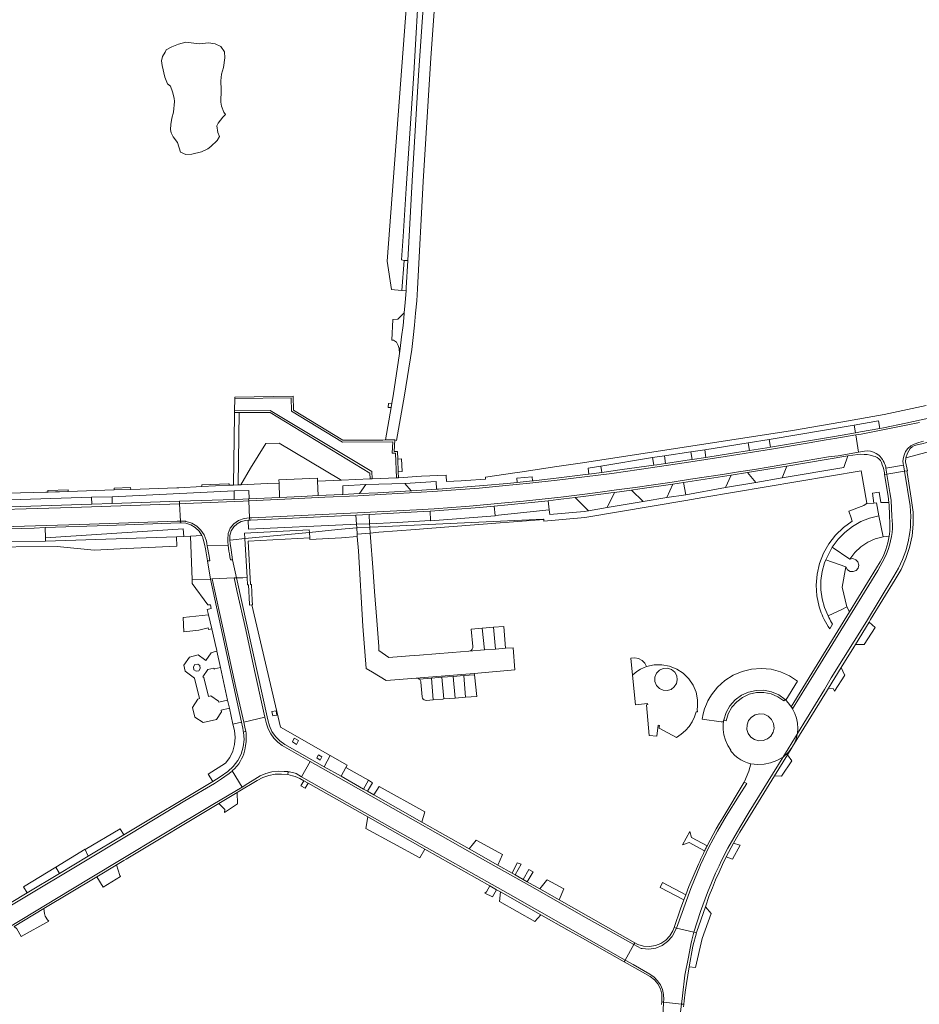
# Model space of a CAD drawing. Header units: metres. Extents: x 166325 to 190320, y 381923 to 404576.
# Tile 607 of 656: x 168705 to 168913, y 399792 to 400020. Entities that reach past the tile are written whole.
import ezdxf

# ---------------------------------------------------------------- set-up
doc = ezdxf.new("R2010")
doc.units = ezdxf.units.M
for name, color, linetype, lineweight in [('B-WE-OG-WATER_MEER-GV', 8, 'Continuous', 18), ('B-WE-VH-VERHARDING_ASFALT-GV', 8, 'Continuous', 18), ('B-WE-VH-VERHARDING_BETONSTRAATSTEEN-GV', 8, 'Continuous', 18), ('B-WE-VH-VERHARDING_FUNDERING_ZAND-GV', 8, 'Continuous', 18), ('B-WE-VH-VERHARDING_HALFVERHARDING-GV', 8, 'Continuous', 18), ('B-WE-VH-VERHARDING_STRAATBAKSTEEN-GV', 8, 'Continuous', 18)]:
    doc.layers.add(name, color=color, linetype=linetype, lineweight=lineweight)

msp = doc.modelspace()

# ---------------------------------------------------------------- linework, layer by layer
at = {"layer": 'B-WE-OG-WATER_MEER-GV', "flags": 128}
msp.add_lwpolyline([(168741.841, 399989.004), (168743.08, 399988.458), (168744.443, 399988.526), (168746.704, 399989.074), (168748.136, 399989.778), (168748.895, 399990.321), (168750.298, 399991.689), (168750.866, 399992.597), (168750.496, 399993.553), (168750.27, 399995.061), (168750.578, 399995.698), (168751.662, 399997.053), (168752.271, 399997.739), (168751.9, 399998.268), (168751.308, 399999.612), (168751.176, 400000.57), (168751.278, 400003.437), (168751.194, 400005.522), (168751.362, 400007.076), (168751.827, 400008.611), (168752.095, 400010.872), (168752.044, 400012.267), (168751.195, 400013.435), (168749.85, 400014.089), (168748.354, 400014.34), (168746.179, 400014.055), (168743.102, 400014.506), (168741.396, 400013.971), (168739.819, 400013.358), (168738.538, 400012.726), (168738.28, 400012.121), (168737.652, 400011.166), (168737.459, 400010.129), (168737.629, 400009.069), (168738.199, 400006.387), (168738.855, 400004.85), (168739.501, 400004.246), (168739.992, 400002.955), (168740.372, 400001.492), (168740.457, 400000.688), (168740.197, 399998.255), (168739.862, 399996.881), (168739.607, 399995.37), (168739.55, 399994.203), (168739.641, 399993.466), (168740.169, 399992.528), (168741.166, 399991.245)], close=True, dxfattribs=at)
at = {"layer": 'B-WE-VH-VERHARDING_ASFALT-GV', "flags": 128}
msp.add_lwpolyline([(168798.72, 400032.594), (168796.925, 400006.82), (168795.46, 399982.33), (168794.464, 399963.866), (168794.125, 399957.571), (168794.102, 399957.201), (168794.078, 399956.83), (168793.885, 399954.156), (168793.674, 399951.754), (168793.651, 399951.486), (168793.377, 399948.819), (168793.062, 399946.156), (168792.708, 399943.499), (168792.529, 399942.299), (168791.073, 399932.535), (168790.769, 399930.794), (168790.6, 399929.826), (168789.283, 399922.277), (168791.473, 399922.289), (168791.902, 399922.192), (168793.725, 399932.696), (168795.394, 399943.231), (168795.729, 399946.041), (168796.031, 399948.854), (168796.301, 399951.67), (168796.539, 399954.49), (168796.744, 399957.312), (168798.073, 399982.195), (168799.825, 400010.834), (168801.341, 400032.403)], dxfattribs=at)
at = {"layer": 'B-WE-VH-VERHARDING_BETONSTRAATSTEEN-GV', "flags": 128}
for points in [[(168793.377, 399948.819), (168793.651, 399951.486), (168793.674, 399951.754), (168792.166, 399950.296), (168791.025, 399950.228), (168790.771, 399945.436), (168791.2, 399945.431), (168791.849, 399944.97), (168792.289, 399944.157), (168792.465, 399943.475), (168792.529, 399942.299), (168792.708, 399943.499), (168793.062, 399946.156)], [(168755.445, 399928.629), (168754.345, 399928.622), (168754.378, 399928.109), (168754.097, 399911.834), (168754.097, 399911.819), (168755.207, 399911.854)], [(168793.038, 399917.873), (168792.166, 399917.81), (168792.26, 399914.91), (168793.144, 399914.961)], [(168851.461, 399916.435), (168851.195, 399918.243), (168839.195, 399916.181), (168839.39, 399914.763), (168844.155, 399915.414)], [(168860.048, 399919.539), (168853.933, 399918.64), (168854.183, 399916.832), (168859.752, 399917.657), (168860.311, 399917.743)], [(168906.398, 399908.351), (168906.092, 399910.133), (168905.442, 399914.259), (168905.428, 399914.362), (168904.921, 399914.278), (168905.731, 399909.279), (168905.885, 399907.827), (168905.952, 399907.191), (168906.08, 399904.897), (168906.151, 399902.799), (168906.153, 399902.237), (168906.136, 399901.675), (168906.101, 399901.115), (168906.048, 399900.555), (168905.976, 399899.998), (168905.674, 399898.435), (168905.227, 399896.906), (168904.64, 399895.426), (168903.917, 399894.008), (168903.066, 399892.662), (168896.786, 399882.436), (168883.295, 399860.469), (168883.358, 399860.373), (168883.421, 399860.276), (168883.481, 399860.178), (168883.541, 399860.079), (168883.599, 399859.979), (168890.044, 399870.464), (168897.003, 399881.756), (168901.284, 399888.651), (168903.368, 399892.067), (168904.925, 399894.896), (168905.343, 399895.871), (168905.716, 399896.865), (168906.041, 399897.875), (168906.319, 399898.9), (168906.548, 399899.936), (168906.658, 399900.858), (168906.72, 399901.784), (168906.736, 399902.712), (168906.704, 399903.64), (168906.624, 399904.565)], [(168907.061, 399890.681), (168908.161, 399892.568), (168909.086, 399894.547), (168909.83, 399896.601), (168910.386, 399898.713), (168910.749, 399900.867), (168910.875, 399902.092), (168910.947, 399903.322), (168910.965, 399904.554), (168910.928, 399905.785), (168910.837, 399907.014), (168909.506, 399915.036), (168905.428, 399914.362), (168905.442, 399914.259), (168906.092, 399910.133), (168906.398, 399908.351), (168906.624, 399904.565), (168906.704, 399903.64), (168906.736, 399902.712), (168906.72, 399901.784), (168906.658, 399900.858), (168906.548, 399899.936), (168906.319, 399898.9), (168906.041, 399897.875), (168905.716, 399896.865), (168905.343, 399895.871), (168904.925, 399894.896), (168903.368, 399892.067), (168901.284, 399888.651), (168897.003, 399881.756), (168890.044, 399870.464), (168883.599, 399859.979), (168884.122, 399858.914), (168884.5, 399857.789), (168884.725, 399856.625), (168884.795, 399855.44), (168884.707, 399854.257), (168884.705, 399854.244), (168884.703, 399854.231), (168890.977, 399864.448), (168892.576, 399867.148), (168900.688, 399880.224)], [(168897.751, 399874.263), (168898.141, 399874.898), (168901.327, 399880.081), (168901.676, 399880.649), (168907.372, 399889.917), (168908.75, 399892.283), (168909.869, 399894.782), (168910.717, 399897.386), (168911.283, 399900.065), (168911.562, 399902.789), (168911.55, 399905.527), (168911.044, 399908.792), (168910.117, 399914.722), (168910.037, 399915.123), (168909.506, 399915.036), (168910.837, 399907.014), (168910.928, 399905.785), (168910.965, 399904.554), (168910.947, 399903.322), (168910.875, 399902.092), (168910.749, 399900.867), (168910.386, 399898.713), (168909.83, 399896.601), (168909.086, 399894.547), (168908.161, 399892.568), (168907.061, 399890.681), (168900.688, 399880.224), (168892.576, 399867.148), (168890.977, 399864.448), (168884.703, 399854.231), (168884.574, 399853.605), (168884.398, 399852.99), (168884.178, 399852.391), (168883.914, 399851.809), (168883.607, 399851.248), (168891.445, 399864.002), (168891.913, 399864.764), (168891.921, 399864.777), (168894.877, 399869.586)], [(168721.261, 399909.012), (168695.311, 399908.205), (168695.33, 399906.525), (168721.285, 399907.404)], [(168754.236, 399910.471), (168725.996, 399909.104), (168726, 399907.564), (168741.594, 399908.093), (168754.273, 399908.523)], [(168903.023, 399907.692), (168902.434, 399907.654), (168900.661, 399907.492), (168900.084, 399907.084), (168896.647, 399905.748), (168897.167, 399904.235), (168897.352, 399903.698), (168897.424, 399903.488), (168895.364, 399902.007), (168893.539, 399900.245), (168891.988, 399898.238), (168890.742, 399896.029), (168889.827, 399893.662), (168889.263, 399891.189), (168889.062, 399888.66), (168889.227, 399886.129), (168889.756, 399883.648), (168889.905, 399883.164), (168890.067, 399882.684), (168890.243, 399882.209), (168890.432, 399881.739), (168890.634, 399881.275), (168890.907, 399880.703), (168891.201, 399880.141), (168891.514, 399879.59), (168891.847, 399879.05), (168892.199, 399878.523), (168892.853, 399879.617), (168892.612, 399879.97), (168892.392, 399880.338), (168892.195, 399880.717), (168892.02, 399881.108), (168891.869, 399881.508), (168891.025, 399883.446), (168890.452, 399885.482), (168890.162, 399887.576), (168890.16, 399889.691), (168890.446, 399891.785), (168891.014, 399893.822), (168891.331, 399894.526), (168891.536, 399894.999), (168891.752, 399895.467), (168891.979, 399895.93), (168892.217, 399896.387), (168892.467, 399896.838), (168892.804, 399897.474), (168894.126, 399899.273), (168895.683, 399900.872), (168897.446, 399902.242), (168899.38, 399903.355), (168901.45, 399904.192), (168903.615, 399904.735)], [(168782.444, 399904.876), (168779.135, 399904.713), (168758.089, 399903.721), (168757.885, 399903.702), (168757.494, 399903.666), (168757.573, 399901.623), (168781.155, 399902.665), (168782.592, 399902.732)], [(168799.647, 399905.791), (168798.015, 399905.679), (168791.157, 399905.307), (168785.503, 399905.028), (168785.626, 399902.875), (168792.007, 399903.174), (168799.764, 399903.611)], [(168904.604, 399899.845), (168903.615, 399904.735), (168901.45, 399904.192), (168899.38, 399903.355), (168897.446, 399902.242), (168895.683, 399900.872), (168894.126, 399899.273), (168892.804, 399897.474), (168896.847, 399894.684), (168898.011, 399896.205), (168899.409, 399897.514), (168901.004, 399898.575), (168902.751, 399899.359)], [(168818.861, 399874.086), (168817.14, 399873.999), (168814.808, 399873.815), (168812.248, 399873.613), (168808.643, 399873.328), (168808.63, 399873.327), (168804.781, 399873.025), (168797.219, 399872.432), (168794.9, 399872.25), (168790.07, 399871.85), (168787.805, 399873.499), (168787.736, 399874.413), (168787.283, 399880.411), (168786.775, 399887.13), (168786.428, 399891.732), (168785.752, 399900.678), (168782.75, 399900.451), (168782.791, 399899.894), (168783.032, 399896.608), (168784.054, 399879.161), (168784.869, 399869.309), (168786.313, 399868.438), (168789.461, 399866.538), (168796.397, 399867.116), (168809.868, 399868.164), (168819.306, 399869.003)], [(168903.066, 399892.662), (168903.917, 399894.008), (168904.64, 399895.426), (168905.227, 399896.906), (168905.674, 399898.435), (168905.976, 399899.998), (168904.604, 399899.845), (168902.751, 399899.359), (168901.004, 399898.575), (168899.409, 399897.514), (168898.011, 399896.205), (168896.847, 399894.684), (168897.565, 399894.781), (168898.246, 399894.536), (168898.737, 399894.003), (168898.926, 399893.304), (168898.77, 399892.597), (168898.305, 399892.042), (168897.636, 399891.765), (168896.914, 399891.828), (168896.304, 399892.218), (168895.943, 399892.846), (168895.083, 399888.2), (168896.203, 399883.578), (168896.786, 399882.436)], [(168895.943, 399892.846), (168891.331, 399894.526), (168891.014, 399893.822), (168890.446, 399891.785), (168890.16, 399889.691), (168890.162, 399887.576), (168890.452, 399885.482), (168891.025, 399883.446), (168891.869, 399881.508), (168894.983, 399883.032), (168896.203, 399883.578), (168895.083, 399888.2)], [(168756.936, 399878.251), (168754.87, 399887.416), (168754.253, 399890.297), (168749.18, 399890.069), (168749.662, 399887.922), (168751.544, 399879.094), (168752.761, 399873.776), (168754.645, 399864.91), (168756.486, 399856.871), (168761.394, 399858.072), (168760.94, 399860.128), (168759.008, 399868.825)], [(168808.695, 399827.539), (168797.766, 399833.732), (168786.631, 399840.042), (168785.16, 399840.875), (168784.253, 399841.389), (168779.034, 399844.346), (168775.118, 399846.566), (168766.035, 399851.713), (168764.858, 399852.54), (168763.844, 399853.56), (168763.024, 399854.742), (168762.422, 399856.049), (168762.059, 399857.441), (168754.823, 399890.323), (168754.253, 399890.297), (168754.87, 399887.416), (168756.936, 399878.251), (168759.008, 399868.825), (168760.94, 399860.128), (168761.394, 399858.072), (168761.742, 399856.491), (168762.164, 399855.302), (168762.75, 399854.184), (168763.489, 399853.161), (168764.366, 399852.254), (168765.363, 399851.48), (168770.267, 399848.695), (168771.845, 399847.801), (168776.141, 399845.358), (168785.96, 399839.82), (168811.813, 399825.15), (168822.705, 399819.036), (168835.773, 399811.567), (168846.848, 399805.323), (168847.102, 399805.775), (168829.574, 399815.707), (168825.095, 399818.245), (168822.153, 399819.912), (168821.22, 399820.441), (168819.377, 399821.485), (168818.631, 399821.908), (168815.339, 399823.774)], [(168757.582, 399888.728), (168757.332, 399888.712), (168757.242, 399890.396), (168756.256, 399890.367), (168754.823, 399890.323), (168762.059, 399857.441), (168762.422, 399856.049), (168763.024, 399854.742), (168763.844, 399853.56), (168764.858, 399852.54), (168766.035, 399851.713), (168775.118, 399846.566), (168776.506, 399849.176), (168764.969, 399855.71), (168758.382, 399884.044), (168757.811, 399884.036), (168757.801, 399884.248)], [(168752.761, 399873.776), (168751.544, 399879.094), (168749.662, 399887.922), (168749.18, 399890.069), (168748.782, 399890.051), (168755.955, 399856.907), (168756.199, 399855.781), (168756.253, 399855.542), (168756.302, 399855.302), (168756.345, 399855.06), (168756.382, 399854.818), (168756.414, 399854.575), (168756.945, 399854.77), (168756.844, 399855.31), (168756.486, 399856.871), (168754.645, 399864.91)], [(168814.319, 399878.867), (168812.665, 399878.728), (168811.743, 399878.651), (168812.248, 399873.613), (168814.808, 399873.815)], [(168816.72, 399879.068), (168814.319, 399878.867), (168814.808, 399873.815), (168817.14, 399873.999)], [(168902.699, 399878.817), (168901.327, 399880.081), (168898.141, 399874.898), (168900.187, 399874.855)], [(168811.743, 399878.651), (168809.136, 399878.432), (168809.571, 399874.405), (168809.542, 399874.093), (168809.419, 399873.804), (168809.215, 399873.567), (168808.947, 399873.403), (168808.643, 399873.328), (168812.248, 399873.613)], [(168849.38, 399870.556), (168848.744, 399871.2), (168847.945, 399871.627), (168847.057, 399871.798), (168846.157, 399871.698), (168846.538, 399867.814), (168847.12, 399868.308), (168847.742, 399868.752), (168848.398, 399869.142), (168849.085, 399869.477), (168849.797, 399869.753)], [(168861.573, 399862.051), (168861.233, 399863.812), (168860.549, 399865.47), (168859.549, 399866.96), (168858.273, 399868.221), (168856.772, 399869.203), (168855.106, 399869.866), (168853.34, 399870.185), (168851.547, 399870.147), (168849.797, 399869.753), (168849.085, 399869.477), (168848.398, 399869.142), (168847.742, 399868.752), (168847.12, 399868.308), (168846.538, 399867.814), (168847.212, 399860.937), (168850.01, 399861.231), (168850.059, 399860.959), (168849.784, 399860.924), (168850.381, 399853.812), (168852.13, 399853.61), (168852.445, 399856.19), (168852.754, 399856.15), (168852.737, 399855.699), (168852.73, 399855.506), (168856.696, 399853.318), (168857.813, 399854.108), (168858.775, 399854.936), (168859.613, 399855.89), (168860.31, 399856.95), (168860.854, 399858.097), (168861.234, 399859.308), (168861.606, 399859.275), (168861.551, 399859.467), (168861.518, 399859.663), (168861.508, 399859.862), (168861.521, 399860.061), (168861.556, 399860.257)], [(168805.006, 399867.494), (168807.499, 399867.695), (168809.901, 399867.887), (168809.868, 399868.164), (168796.397, 399867.116), (168796.557, 399867.113), (168796.714, 399867.086), (168796.865, 399867.034), (168797.007, 399866.958), (168797.134, 399866.862), (168799.94, 399867.088), (168802.386, 399867.284)], [(168805.006, 399867.494), (168802.386, 399867.284), (168802.802, 399862.257), (168805.423, 399862.464)], [(168807.499, 399867.695), (168805.006, 399867.494), (168805.423, 399862.464), (168807.81, 399862.652)], [(168809.901, 399867.887), (168807.499, 399867.695), (168807.81, 399862.652), (168810.486, 399862.863)], [(168856.324, 399868.45), (168856.763, 399867.639), (168856.893, 399866.726), (168856.696, 399865.824), (168856.198, 399865.048), (168855.461, 399864.493), (168854.577, 399864.23), (168853.657, 399864.291), (168852.764, 399864.704), (168852.088, 399865.419), (168851.724, 399866.333), (168851.725, 399867.317), (168852.091, 399868.23), (168852.768, 399868.943), (168853.662, 399869.354), (168854.645, 399869.406), (168855.576, 399869.089)], [(168881.873, 399862.136), (168881.946, 399862.07), (168882.019, 399862.003), (168882.062, 399861.956), (168884.753, 399866.379), (168882.868, 399867.635), (168880.802, 399868.564), (168878.612, 399869.14), (168876.356, 399869.348), (168874.097, 399869.182), (168871.897, 399868.646), (168869.814, 399867.755), (168867.906, 399866.534), (168866.226, 399865.015), (168864.818, 399863.241), (168864.816, 399863.239), (168864.814, 399863.236), (168864.184, 399862.19), (168863.997, 399861.808), (168863.648, 399861.093), (168863.213, 399859.952), (168862.88, 399858.778), (168862.653, 399857.578), (168867.069, 399856.983), (168867.315, 399856.955), (168867.583, 399856.924), (168867.597, 399857.018), (168867.613, 399857.112), (168867.629, 399857.205), (168867.647, 399857.299), (168867.665, 399857.392), (168868.21, 399859.116), (168869.101, 399860.689), (168870.3, 399862.042), (168871.754, 399863.117), (168873.399, 399863.866), (168875.165, 399864.256), (168876.973, 399864.27), (168878.744, 399863.909), (168880.402, 399863.187)], [(168799.94, 399867.088), (168797.134, 399866.862), (168797.247, 399866.75), (168797.342, 399866.622), (168797.417, 399866.482), (168797.469, 399866.331), (168797.499, 399866.175), (168797.788, 399862.748), (168797.869, 399862.478), (168798.024, 399862.243), (168798.24, 399862.061), (168798.499, 399861.95), (168798.779, 399861.917), (168800.362, 399862.051)], [(168802.386, 399867.284), (168799.94, 399867.088), (168800.362, 399862.051), (168802.625, 399862.243), (168802.802, 399862.257)], [(168883.599, 399859.979), (168883.541, 399860.079), (168883.481, 399860.178), (168883.421, 399860.276), (168883.358, 399860.373), (168883.295, 399860.469), (168882.668, 399861.302), (168882.062, 399861.956), (168882.019, 399862.003), (168881.946, 399862.07), (168881.873, 399862.136), (168881.588, 399861.824), (168880.185, 399862.792), (168878.613, 399863.45), (168876.939, 399863.77), (168875.235, 399863.737), (168873.574, 399863.354), (168872.028, 399862.637), (168870.663, 399861.617), (168869.537, 399860.337), (168868.7, 399858.852), (168868.187, 399857.227), (168867.665, 399857.392), (168867.647, 399857.299), (168867.629, 399857.205), (168867.613, 399857.112), (168867.597, 399857.018), (168867.583, 399856.924), (168867.546, 399856.506), (168867.529, 399855.211), (168867.703, 399853.928), (168868.062, 399852.684), (168868.601, 399851.506), (168869.306, 399850.42), (168869.201, 399850.333), (168869.513, 399849.968), (168870.244, 399849.17), (168870.903, 399848.639), (168871.611, 399848.175), (168872.36, 399847.782), (168873.145, 399847.464), (168873.956, 399847.223), (168875.48, 399847.074), (168877.009, 399847.152), (168878.509, 399847.456), (168879.948, 399847.98), (168881.293, 399848.711), (168881.303, 399848.718), (168881.312, 399848.726), (168884.628, 399854.109), (168884.703, 399854.231), (168884.705, 399854.244), (168884.707, 399854.257), (168884.795, 399855.44), (168884.725, 399856.625), (168884.5, 399857.789), (168884.122, 399858.914)], [(168867.665, 399857.392), (168868.187, 399857.227), (168868.7, 399858.852), (168869.537, 399860.337), (168870.663, 399861.617), (168872.028, 399862.637), (168873.574, 399863.354), (168875.235, 399863.737), (168876.939, 399863.77), (168878.613, 399863.45), (168880.185, 399862.792), (168881.588, 399861.824), (168881.873, 399862.136), (168880.402, 399863.187), (168878.744, 399863.909), (168876.973, 399864.27), (168875.165, 399864.256), (168873.399, 399863.866), (168871.754, 399863.117), (168870.3, 399862.042), (168869.101, 399860.689), (168868.21, 399859.116)], [(168763.978, 399859.532), (168764.164, 399858.494), (168763.189, 399858.318), (168763.002, 399859.356)], [(168879.302, 399855.531), (168879.083, 399854.53), (168878.554, 399853.652), (168877.772, 399852.99), (168876.819, 399852.614), (168875.796, 399852.563), (168874.81, 399852.843), (168873.966, 399853.424), (168873.353, 399854.245), (168873.036, 399855.219), (168873.048, 399856.244), (168873.402, 399857.236), (168874.062, 399858.056), (168874.955, 399858.613), (168875.982, 399858.844), (168877.028, 399858.725), (168877.977, 399858.268), (168878.722, 399857.524), (168879.181, 399856.577)], [(168756.414, 399854.575), (168756.382, 399854.818), (168756.345, 399855.06), (168756.302, 399855.302), (168756.253, 399855.542), (168756.199, 399855.781), (168755.955, 399856.907), (168753.977, 399856.428), (168754.308, 399854.919), (168754.477, 399853.317), (168754.349, 399851.711), (168753.928, 399850.156), (168753.228, 399848.705), (168752.273, 399847.407), (168748.25, 399844.861), (168749.311, 399843.109), (168751.049, 399844.24), (168752.783, 399845.464), (168754.066, 399846.609), (168755.116, 399847.97), (168755.897, 399849.502), (168756.384, 399851.151), (168756.558, 399852.862)], [(168770.267, 399848.695), (168765.363, 399851.48), (168764.366, 399852.254), (168763.489, 399853.161), (168762.75, 399854.184), (168762.164, 399855.302), (168761.742, 399856.491), (168761.394, 399858.072), (168756.486, 399856.871), (168756.844, 399855.31), (168756.945, 399854.77), (168757.023, 399854.332), (168757.065, 399853.362), (168757.034, 399852.392), (168756.928, 399851.427), (168756.749, 399850.474), (168756.498, 399849.536), (168756.262, 399848.938), (168755.986, 399848.357), (168755.671, 399847.796), (168755.319, 399847.257), (168754.931, 399846.744), (168754.731, 399846.497), (168754.521, 399846.257), (168754.302, 399846.026), (168754.075, 399845.804), (168753.839, 399845.59), (168756.106, 399841.834), (168757.428, 399842.652), (168759.083, 399843.704), (168760.307, 399844.452), (168761.627, 399845.014), (168763.014, 399845.378), (168764.44, 399845.537), (168765.873, 399845.487), (168766.018, 399845.478), (168766.163, 399845.467), (168766.308, 399845.454), (168766.453, 399845.439), (168766.597, 399845.421), (168766.674, 399845.411), (168766.751, 399845.4), (168767.082, 399845.347), (168767.411, 399845.284), (168767.737, 399845.211), (168768.062, 399845.129), (168768.384, 399845.037), (168768.592, 399844.958), (168769.88, 399844.224), (168771.845, 399847.801)], [(168884.703, 399854.231), (168884.628, 399854.109), (168881.312, 399848.726), (168881.816, 399849.125), (168882.288, 399849.56), (168882.726, 399850.03), (168883.128, 399850.531), (168883.491, 399851.061), (168883.515, 399851.098), (168883.538, 399851.135), (168883.562, 399851.173), (168883.584, 399851.21), (168883.607, 399851.248), (168883.914, 399851.809), (168884.178, 399852.391), (168884.398, 399852.99), (168884.574, 399853.605)], [(168769.189, 399852.616), (168768.73, 399851.74), (168767.745, 399852.299), (168768.191, 399853.155)], [(168773.808, 399849.289), (168774.588, 399848.831), (168774.194, 399848.112), (168773.396, 399848.591)], [(168776.506, 399849.176), (168775.118, 399846.566), (168779.034, 399844.346), (168780.159, 399846.382), (168780.469, 399846.931)], [(168879.43, 399844.452), (168882.396, 399849.278), (168883.491, 399851.061), (168883.128, 399850.531), (168882.726, 399850.03), (168882.288, 399849.56), (168881.816, 399849.125), (168881.312, 399848.726), (168873.521, 399836.076), (168871.352, 399832.476), (168868.595, 399827.698), (168867.145, 399824.822), (168866.599, 399823.621), (168865.746, 399821.864), (168863.9, 399817.379), (168862.303, 399813.035), (168860.748, 399808.217), (168861.332, 399808.086), (168861.42, 399808.405), (168861.856, 399809.649), (168863.406, 399814.077), (168864.318, 399816.683), (168865.027, 399818.515), (168865.775, 399820.331), (168866.563, 399822.131), (168867.39, 399823.912), (168868.255, 399825.676), (168869.913, 399828.807), (168871.414, 399831.408)], [(168883.43, 399847.944), (168882.396, 399849.278), (168879.43, 399844.452), (168881.026, 399844.358)], [(168811.813, 399825.15), (168785.96, 399839.82), (168776.141, 399845.358), (168771.845, 399847.801), (168769.88, 399844.224), (168780.366, 399838.289), (168790.838, 399832.32), (168801.263, 399826.442), (168810.289, 399821.373), (168817.74, 399817.148), (168838.209, 399805.549), (168844.835, 399801.746), (168846.848, 399805.323), (168835.773, 399811.567), (168822.705, 399819.036)], [(168871.352, 399832.476), (168873.521, 399836.076), (168881.312, 399848.726), (168881.303, 399848.718), (168881.293, 399848.711), (168879.948, 399847.98), (168878.509, 399847.456), (168877.009, 399847.152), (168875.48, 399847.074), (168873.956, 399847.223), (168873.443, 399845.533), (168872.873, 399844.03), (168872.551, 399843.259), (168872.406, 399843.017), (168872.995, 399842.665), (168871.214, 399839.858), (168868.243, 399835.073), (168866.226, 399831.612), (168864.218, 399827.896), (168862.262, 399823.805), (168860.002, 399818.373), (168856.693, 399809.127), (168860.748, 399808.217), (168862.303, 399813.035), (168863.9, 399817.379), (168865.746, 399821.864), (168866.599, 399823.621), (168867.145, 399824.822), (168868.595, 399827.698)], [(168801.263, 399826.442), (168790.838, 399832.32), (168780.366, 399838.289), (168769.88, 399844.224), (168768.592, 399844.958), (168768.384, 399845.037), (168768.062, 399845.129), (168767.737, 399845.211), (168767.411, 399845.284), (168767.082, 399845.347), (168766.751, 399845.4), (168766.664, 399844.736), (168767.243, 399844.625), (168767.814, 399844.481), (168768.377, 399844.306), (168768.929, 399844.099), (168769.468, 399843.862), (168770.425, 399843.32), (168771.382, 399842.779), (168785.216, 399834.95), (168798.407, 399827.485), (168813.512, 399818.938), (168815.065, 399818.059), (168815.961, 399817.552), (168825.326, 399812.252), (168831.888, 399808.539), (168834.419, 399807.107), (168844.607, 399801.342), (168844.835, 399801.746), (168838.209, 399805.549), (168817.74, 399817.148), (168810.289, 399821.373)], [(168780.159, 399846.382), (168779.034, 399844.346), (168784.253, 399841.389), (168785.359, 399843.411)], [(168771.382, 399842.779), (168770.425, 399843.32), (168769.736, 399842.103), (168770.693, 399841.561)], [(168786.333, 399842.854), (168785.359, 399843.411), (168784.253, 399841.389), (168785.16, 399840.875)], [(168868.243, 399835.073), (168871.214, 399839.858), (168872.995, 399842.665), (168872.406, 399843.017), (168867.458, 399834.73), (168866.684, 399833.451), (168865.931, 399832.158), (168865.2, 399830.854), (168864.49, 399829.538), (168863.802, 399828.21), (168863.685, 399827.98), (168863.57, 399827.749), (168863.455, 399827.518), (168863.34, 399827.286), (168863.227, 399827.054), (168862.934, 399826.451), (168862.646, 399825.845), (168862.363, 399825.238), (168862.084, 399824.628), (168861.81, 399824.016), (168859.592, 399818.8), (168858.875, 399816.873), (168858.429, 399815.675), (168857.655, 399813.596), (168856.188, 399809.299), (168856.693, 399809.127), (168860.002, 399818.373), (168862.262, 399823.805), (168864.218, 399827.896), (168866.226, 399831.612)], [(168754.932, 399840.595), (168750.734, 399838.07), (168752.127, 399836.615), (168752.045, 399835.924), (168755.078, 399837.923)], [(168787.813, 399842.012), (168786.631, 399840.042), (168797.766, 399833.732), (168798.401, 399836.097)], [(168785.216, 399834.95), (168784.737, 399832.246), (168797.273, 399825.468), (168798.407, 399827.485)], [(168860.191, 399830.144), (168859.778, 399831.566), (168858.131, 399828.459), (168859.627, 399828.979), (168863.227, 399827.054), (168863.34, 399827.286), (168863.455, 399827.518), (168863.57, 399827.749), (168863.685, 399827.98), (168863.802, 399828.21)], [(168810.283, 399829.508), (168809.678, 399828.757), (168808.695, 399827.539), (168815.339, 399823.774), (168816.4, 399826.219)], [(168871.489, 399828.388), (168871.39, 399828.415), (168869.913, 399828.807), (168868.255, 399825.676), (168869.661, 399825.104)], [(168720.475, 399825.806), (168719.782, 399827.345), (168719.727, 399827.468), (168712.957, 399823.273), (168713.83, 399821.818)], [(168820.733, 399823.957), (168819.807, 399824.251), (168818.631, 399821.908), (168819.377, 399821.485)], [(168727.777, 399821.378), (168726.996, 399823.795), (168726.972, 399823.781), (168722.476, 399821.076), (168723.944, 399818.636), (168727.938, 399821.148)], [(168823.487, 399822.236), (168822.527, 399822.713), (168821.22, 399820.441), (168822.153, 399819.912)], [(168830.634, 399818.256), (168826.728, 399820.346), (168826.618, 399820.205), (168825.095, 399818.245), (168829.574, 399815.707)], [(168853.485, 399819.699), (168852.899, 399818.595), (168858.429, 399815.675), (168858.875, 399816.873)], [(168815.961, 399817.552), (168815.738, 399815.362), (168823.909, 399810.719), (168825.326, 399812.252)], [(168711.306, 399810.75), (168711.068, 399811.099), (168710.5, 399811.931), (168710.302, 399812.552), (168710.187, 399813.686), (168703.279, 399809.532), (168703.959, 399808.991), (168704.911, 399807.201)], [(168864.712, 399812.522), (168863.406, 399814.077), (168861.856, 399809.649), (168861.42, 399808.405), (168861.332, 399808.086), (168860.509, 399804.976), (168859.673, 399800.151), (168861.091, 399800.058), (168862.694, 399806.775)], [(168859.476, 399802.404), (168860.109, 399805.73), (168860.235, 399806.25), (168860.272, 399806.402), (168860.748, 399808.217), (168856.693, 399809.127), (168855.813, 399807.379), (168855.723, 399807.246), (168854.668, 399806.058), (168853.37, 399805.143), (168851.897, 399804.549), (168850.327, 399804.308), (168848.743, 399804.432), (168848.705, 399804.439), (168848.667, 399804.447), (168848.629, 399804.455), (168848.592, 399804.463), (168848.554, 399804.472), (168846.848, 399805.323), (168844.835, 399801.746), (168846.645, 399800.693), (168850.565, 399798.478), (168851.522, 399797.804), (168852.338, 399796.965), (168852.987, 399795.991), (168853.445, 399794.914), (168853.697, 399793.771), (168853.772, 399792.626), (168853.74, 399791.994), (168857.884, 399791.568), (168858.085, 399793.451), (168858.085, 399793.454), (168858.671, 399798.221)], [(168856.693, 399809.127), (168856.188, 399809.299), (168855.894, 399808.542), (168855.183, 399807.37), (168854.235, 399806.379), (168853.095, 399805.618), (168851.817, 399805.122), (168850.462, 399804.914), (168849.095, 399805.006), (168847.779, 399805.391), (168847.102, 399805.775), (168846.848, 399805.323), (168848.554, 399804.472), (168848.592, 399804.463), (168848.629, 399804.455), (168848.667, 399804.447), (168848.705, 399804.439), (168848.743, 399804.432), (168850.327, 399804.308), (168851.897, 399804.549), (168853.37, 399805.143), (168854.668, 399806.058), (168855.723, 399807.246), (168855.813, 399807.379)], [(168859.673, 399800.151), (168860.509, 399804.976), (168861.332, 399808.086), (168860.748, 399808.217), (168860.272, 399806.402), (168860.235, 399806.25), (168860.109, 399805.73), (168859.476, 399802.404), (168858.671, 399798.221), (168858.085, 399793.454), (168858.085, 399793.451), (168857.884, 399791.568), (168858.413, 399791.514), (168858.495, 399792.311), (168858.731, 399794.314), (168859.009, 399796.311)], [(168846.645, 399800.693), (168844.835, 399801.746), (168844.607, 399801.342), (168845.319, 399800.939), (168850.599, 399797.951), (168851.607, 399797.192), (168852.42, 399796.228), (168852.997, 399795.106), (168853.309, 399793.883), (168853.34, 399792.622), (168853.323, 399792.298), (168853.309, 399792.038), (168853.74, 399791.994), (168853.772, 399792.626), (168853.697, 399793.771), (168853.445, 399794.914), (168852.987, 399795.991), (168852.338, 399796.965), (168851.522, 399797.804), (168850.565, 399798.478)], [(168857.304, 399779.925), (168857.362, 399784.357), (168857.612, 399789.754), (168857.884, 399791.568), (168853.74, 399791.994), (168853.532, 399788.095), (168853.429, 399776.971), (168854.277, 399768.301), (168855.375, 399762.33), (168856.329, 399758.048), (168857.32, 399754.593), (168861.121, 399755.803), (168860.43, 399758.092), (168860.198, 399759.244), (168859.742, 399760.961), (168859.332, 399762.885), (168858.956, 399764.815), (168858.615, 399766.753), (168858.309, 399768.696), (168858.038, 399770.644), (168857.792, 399772.491), (168857.596, 399774.344), (168857.449, 399776.201), (168857.351, 399778.062)]]:
    msp.add_lwpolyline(points, close=True, dxfattribs=at)
for points in [[(168694.761, 399809.756), (168717.916, 399823.627), (168730.464, 399831.198), (168742.871, 399838.672), (168749.692, 399842.702), (168751.366, 399843.791), (168753.1, 399845.015), (168753.253, 399845.123), (168753.404, 399845.235), (168753.551, 399845.35), (168753.697, 399845.468), (168753.839, 399845.59), (168754.075, 399845.804), (168754.302, 399846.026), (168754.521, 399846.257), (168754.731, 399846.497), (168754.931, 399846.744), (168755.319, 399847.257), (168755.671, 399847.796), (168755.986, 399848.357), (168756.262, 399848.938), (168756.498, 399849.536), (168756.749, 399850.474), (168756.928, 399851.427), (168757.034, 399852.392), (168757.065, 399853.362), (168757.023, 399854.332), (168756.945, 399854.77), (168756.414, 399854.575), (168756.558, 399852.862), (168756.384, 399851.151), (168755.897, 399849.502), (168755.116, 399847.97), (168754.066, 399846.609), (168752.783, 399845.464), (168751.049, 399844.24), (168749.311, 399843.109), (168728.706, 399830.745), (168720.475, 399825.806), (168713.83, 399821.818), (168706.313, 399817.308), (168699.232, 399813.06)], [(168693.532, 399804.238), (168705.101, 399811.169), (168716.423, 399817.993), (168727.362, 399824.558), (168738.383, 399831.211), (168749.341, 399837.806), (168756.106, 399841.834), (168753.839, 399845.59), (168753.697, 399845.468), (168753.551, 399845.35), (168753.404, 399845.235), (168753.253, 399845.123), (168753.1, 399845.015), (168751.366, 399843.791), (168749.692, 399842.702), (168742.871, 399838.672), (168730.464, 399831.198), (168717.916, 399823.627), (168694.761, 399809.756)], [(168703.279, 399809.532), (168710.187, 399813.686), (168722.476, 399821.076), (168726.972, 399823.781), (168726.996, 399823.795), (168727.199, 399823.917), (168728.723, 399824.833), (168729.255, 399825.153), (168729.674, 399825.405), (168750.734, 399838.07), (168754.932, 399840.595), (168755.181, 399840.745), (168759.601, 399843.403), (168760.911, 399844.061), (168762.3, 399844.531), (168763.74, 399844.803), (168765.204, 399844.872), (168766.664, 399844.736), (168766.751, 399845.4), (168766.674, 399845.411), (168766.597, 399845.421), (168766.453, 399845.439), (168766.308, 399845.454), (168766.163, 399845.467), (168766.018, 399845.478), (168765.873, 399845.487), (168764.44, 399845.537), (168763.014, 399845.378), (168761.627, 399845.014), (168760.307, 399844.452), (168759.083, 399843.704), (168757.428, 399842.652), (168756.106, 399841.834), (168749.341, 399837.806), (168738.383, 399831.211), (168727.362, 399824.558), (168716.423, 399817.993), (168705.101, 399811.169), (168693.532, 399804.238)], [(168853.532, 399788.095), (168853.74, 399791.994), (168853.309, 399792.038), (168853.28, 399791.488)], [(168858.355, 399790.908), (168858.413, 399791.514), (168857.884, 399791.568), (168857.612, 399789.754)]]:
    msp.add_lwpolyline(points, dxfattribs=at)
at = {"layer": 'B-WE-VH-VERHARDING_FUNDERING_ZAND-GV', "flags": 128}
msp.add_lwpolyline([(168748.302, 399881.784), (168742.49, 399881.137), (168742.649, 399877.825), (168746.051, 399878.178), (168748.271, 399878.733), (168748.362, 399878.382), (168749.061, 399878.534)], close=True, dxfattribs=at)
at = {"layer": 'B-WE-VH-VERHARDING_HALFVERHARDING-GV', "flags": 128}
for points in [[(168794.822, 399990.99), (168795.345, 399999.067), (168795.919, 400007.194), (168796.268, 400013.95), (168796.841, 400023.349), (168797.24, 400027.861), (168797.788, 400035.265), (168798.611, 400045.761), (168799.009, 400055.996), (168736.828, 400063.679), (168736.691, 400062.673), (168737.303, 400060.194), (168752.044, 400058.435), (168789.8, 400053.87), (168794.888, 400048.449), (168794.222, 400024.245), (168789.724, 399963.692), (168790.715, 399957.164), (168791.389, 399957.097), (168793.139, 399956.923), (168793.607, 399963.866), (168793.052, 399964.04), (168793.401, 399969.4), (168794.124, 399980.594)], [(168794.464, 399963.866), (168793.607, 399963.866), (168793.139, 399956.923), (168794.078, 399956.83), (168794.102, 399957.201), (168794.125, 399957.571)]]:
    msp.add_lwpolyline(points, close=True, dxfattribs=at)
at = {"layer": 'B-WE-VH-VERHARDING_STRAATBAKSTEEN-GV', "flags": 128}
for points in [[(168754.449, 399931.857), (168754.357, 399929.006), (168762.606, 399929.12), (168786.14, 399914.945), (168786.217, 399913.296), (168791.858, 399913.52), (168791.663, 399919.196), (168790.862, 399919.25), (168790.996, 399921.864), (168779.345, 399921.801), (168767.526, 399928.924), (168767.506, 399932.021)], [(168767.959, 399932.411), (168754.461, 399932.222), (168754.449, 399931.857), (168767.506, 399932.021), (168767.526, 399928.924), (168779.345, 399921.801), (168790.996, 399921.864), (168790.862, 399919.25), (168791.663, 399919.196), (168791.858, 399913.52), (168792.307, 399913.538), (168792.26, 399914.91), (168792.166, 399917.81), (168792.085, 399919.608), (168791.33, 399919.641), (168791.473, 399922.289), (168789.283, 399922.277), (168788.711, 399922.274), (168779.472, 399922.222), (168767.996, 399929.16)], [(168762.606, 399929.12), (168754.357, 399929.006), (168754.345, 399928.622), (168755.445, 399928.629), (168762.58, 399928.676), (168785.721, 399914.614), (168785.802, 399913.28), (168786.217, 399913.296), (168786.14, 399914.945)], [(168790.769, 399930.794), (168790.04, 399930.729), (168789.908, 399929.888), (168789.901, 399929.842), (168790.6, 399929.826)], [(168893.293, 399923.075), (168898.141, 399923.927), (168897.835, 399925.704), (168878.179, 399922.39), (168878.45, 399920.627)], [(168925.816, 399922.505), (168925.932, 399922.535), (168930.445, 399923.71), (168930.318, 399924.107), (168931.331, 399924.394), (168930.957, 399925.45), (168930.87, 399925.423), (168929.62, 399925.049), (168928.367, 399924.687), (168927.111, 399924.337), (168925.851, 399923.999), (168924.588, 399923.674), (168921.176, 399922.948), (168914.715, 399921.671), (168913.511, 399921.39), (168912.47, 399921.158), (168911.872, 399920.983), (168911.326, 399920.681), (168910.86, 399920.268), (168910.495, 399919.762), (168910.249, 399919.189), (168909.865, 399918.129), (168921.749, 399921.318), (168922.187, 399921.446)], [(168859.996, 399913.191), (168863.686, 399913.746), (168867.375, 399914.309), (168871.063, 399914.88), (168874.75, 399915.459), (168878.435, 399916.047), (168891.953, 399918.35), (168894.147, 399918.642), (168898.904, 399919.465), (168898.216, 399923.459), (168893.367, 399922.597), (168891.358, 399922.284), (168887.449, 399921.612), (168878.722, 399920.162), (168868.014, 399918.425), (168859.043, 399917.088), (168848.066, 399915.429), (168841.745, 399914.546), (168835.416, 399913.724), (168829.08, 399912.963), (168822.736, 399912.262), (168816.386, 399911.622), (168811.018, 399911.127), (168805.645, 399910.69), (168800.267, 399910.312), (168794.886, 399909.993), (168789.501, 399909.732), (168782.879, 399909.347), (168775.282, 399909.036), (168766.022, 399908.547), (168757.641, 399908.172), (168757.846, 399904.205), (168758.34, 399904.227), (168782.826, 399905.399), (168796.463, 399906.084), (168800.567, 399906.352), (168804.669, 399906.647), (168808.768, 399906.97), (168812.866, 399907.319), (168816.961, 399907.696), (168821.284, 399908.101), (168825.604, 399908.546), (168829.919, 399909.032), (168834.23, 399909.557), (168838.535, 399910.122), (168842.833, 399910.694), (168847.128, 399911.287), (168851.421, 399911.901), (168855.71, 399912.535)], [(168764.697, 399921.512), (168761.609, 399921.449), (168758.08, 399915.726), (168755.802, 399911.884), (168761.979, 399912.17), (168764.658, 399912.295), (168764.63, 399913.054), (168773.558, 399913.405), (168773.586, 399912.71), (168779.109, 399912.976), (168778.853, 399913.128)], [(168873.605, 399919.832), (168873.34, 399921.622), (168863.253, 399920.008), (168863.508, 399918.236), (168869.697, 399919.191)], [(168805.004, 399906.159), (168811.11, 399906.652), (168814.496, 399906.956), (168817.651, 399907.24), (168823.103, 399907.766), (168826.976, 399908.203), (168829.333, 399908.469), (168833.281, 399908.956), (168836.349, 399909.334), (168841.52, 399910.03), (168842.344, 399910.143), (168846.261, 399910.68), (168848.199, 399910.945), (168855.859, 399912.052), (168857.341, 399912.266), (168858.313, 399912.414), (168866.336, 399913.64), (168869.384, 399914.13), (168873.182, 399914.741), (168878.326, 399915.569), (168882.265, 399916.228), (168896.406, 399918.594), (168897.542, 399918.784), (168898.678, 399918.904), (168899.411, 399918.958), (168900.145, 399918.95), (168900.876, 399918.88), (168901.599, 399918.749), (168902.308, 399918.558), (168902.706, 399918.427), (168903.18, 399918.201), (168903.6, 399917.886), (168903.95, 399917.495), (168904.217, 399917.043), (168904.389, 399916.547), (168904.631, 399915.759), (168904.864, 399914.632), (168904.921, 399914.278), (168905.428, 399914.362), (168905.228, 399915.763), (168905.169, 399916.028), (168905.097, 399916.289), (168905.012, 399916.547), (168904.915, 399916.801), (168904.806, 399917.049), (168904.612, 399917.424), (168904.39, 399917.783), (168904.142, 399918.124), (168903.869, 399918.446), (168903.572, 399918.746), (168902.999, 399919.164), (168902.361, 399919.477), (168901.68, 399919.674), (168900.974, 399919.749), (168900.266, 399919.701), (168898.904, 399919.465), (168894.147, 399918.642), (168891.953, 399918.35), (168878.435, 399916.047), (168874.75, 399915.459), (168871.063, 399914.88), (168867.375, 399914.309), (168863.686, 399913.746), (168859.996, 399913.191), (168855.71, 399912.535), (168851.421, 399911.901), (168847.128, 399911.287), (168842.833, 399910.694), (168838.535, 399910.122), (168834.23, 399909.557), (168829.919, 399909.032), (168825.604, 399908.546), (168821.284, 399908.101), (168816.961, 399907.696), (168812.866, 399907.319), (168808.768, 399906.97), (168804.669, 399906.647), (168800.567, 399906.352), (168796.463, 399906.084), (168782.826, 399905.399), (168758.34, 399904.227), (168757.846, 399904.205), (168757.885, 399903.702), (168758.089, 399903.721), (168779.135, 399904.713), (168782.444, 399904.876), (168785.503, 399905.028), (168791.157, 399905.307), (168798.015, 399905.679), (168799.647, 399905.791)], [(168899.519, 399915.165), (168900.826, 399907.609), (168900.661, 399907.492), (168902.434, 399907.654), (168902.096, 399909.922), (168903.678, 399910.158), (168904.036, 399907.758), (168905.885, 399907.827), (168905.731, 399909.279), (168904.921, 399914.278), (168904.864, 399914.632), (168904.631, 399915.759), (168904.389, 399916.547), (168904.217, 399917.043), (168903.95, 399917.495), (168903.6, 399917.886), (168903.18, 399918.201), (168902.706, 399918.427), (168902.308, 399918.558), (168901.599, 399918.749), (168900.876, 399918.88), (168900.145, 399918.95), (168899.411, 399918.958), (168898.678, 399918.904), (168897.542, 399918.784), (168896.406, 399918.594), (168895.437, 399915.917), (168881.221, 399913.542), (168875.106, 399912.414), (168868.088, 399911.253), (168858.884, 399909.599), (168854.448, 399908.936), (168849.016, 399908.04), (168840.683, 399906.607), (168836.363, 399905.881), (168835.305, 399905.67), (168827.342, 399905.031), (168827.224, 399906.055), (168814.684, 399904.798), (168814.696, 399904.668), (168799.768, 399903.524), (168799.764, 399903.611), (168792.007, 399903.174), (168785.626, 399902.875), (168785.673, 399902.064), (168787.65, 399902.156), (168807.636, 399903.084), (168825.951, 399903.934), (168825.957, 399903.853), (168825.984, 399903.487), (168835.518, 399904.296), (168858.895, 399908.268), (168862.792, 399908.93)], [(168882.265, 399916.228), (168878.326, 399915.569), (168873.182, 399914.741), (168875.106, 399912.414), (168881.221, 399913.542)], [(168909.253, 399916.479), (168905.228, 399915.763), (168905.428, 399914.362), (168909.506, 399915.036), (168909.489, 399915.136)], [(168869.384, 399914.13), (168866.336, 399913.64), (168858.313, 399912.414), (168858.884, 399909.599), (168868.088, 399911.253)], [(168715.854, 399910.758), (168711.139, 399910.584), (168711.14, 399910.208), (168711.167, 399910.209), (168712.903, 399910.267), (168713.808, 399910.296), (168715.859, 399910.364)], [(168730.296, 399911.29), (168726.502, 399911.15), (168726.507, 399910.715), (168730.307, 399910.84)], [(168753.117, 399912.131), (168752.922, 399912.124), (168746.79, 399911.898), (168746.801, 399911.471), (168753.134, 399911.773)], [(168793.777, 399912.217), (168784.79, 399911.976), (168783.275, 399909.849), (168787.547, 399910.051), (168795.265, 399910.467)], [(168855.859, 399912.052), (168848.199, 399910.945), (168846.261, 399910.68), (168849.016, 399908.04), (168854.448, 399908.936)], [(168757.641, 399908.172), (168757.616, 399908.65), (168756.288, 399908.591), (168754.273, 399908.523), (168741.594, 399908.093), (168741.627, 399907.502), (168742.943, 399907.535), (168756.364, 399908.115)], [(168842.344, 399910.143), (168841.52, 399910.03), (168836.349, 399909.334), (168833.281, 399908.956), (168836.363, 399905.881), (168840.683, 399906.607)], [(168741.627, 399907.502), (168716.656, 399906.595), (168690.081, 399905.884), (168690.157, 399901.816), (168718.513, 399902.657), (168741.032, 399903.444), (168741.858, 399903.46)], [(168756.559, 399904.079), (168757.846, 399904.205), (168757.641, 399908.172), (168756.364, 399908.115), (168742.943, 399907.535), (168741.627, 399907.502), (168741.858, 399903.46), (168742.669, 399903.476), (168742.768, 399903.464), (168742.867, 399903.451), (168742.966, 399903.436), (168743.064, 399903.42), (168743.162, 399903.402), (168744.439, 399903), (168745.593, 399902.322), (168746.567, 399901.404), (168747.311, 399900.291), (168747.787, 399899.04), (168747.835, 399898.841), (168747.875, 399898.64), (168747.909, 399898.438), (168747.936, 399898.235), (168747.955, 399898.031), (168747.984, 399897.873), (168748.013, 399897.714), (168752.894, 399897.896), (168752.866, 399898.164), (168752.84, 399898.432), (168752.815, 399898.7), (168752.792, 399898.968), (168752.771, 399899.236), (168752.881, 399900.572), (168753.369, 399901.82), (168754.195, 399902.876), (168755.289, 399903.651)], [(168826.976, 399908.203), (168823.103, 399907.766), (168817.651, 399907.24), (168814.496, 399906.956), (168814.684, 399904.798), (168827.224, 399906.055)], [(168753.327, 399898.269), (168753.267, 399899.075), (168753.285, 399900.162), (168753.59, 399901.206), (168754.159, 399902.133), (168754.953, 399902.876), (168755.914, 399903.383), (168756.976, 399903.619), (168757.494, 399903.666), (168757.885, 399903.702), (168757.846, 399904.205), (168756.559, 399904.079), (168755.289, 399903.651), (168754.195, 399902.876), (168753.369, 399901.82), (168752.881, 399900.572), (168752.771, 399899.236), (168752.792, 399898.968), (168752.815, 399898.7), (168752.84, 399898.432), (168752.866, 399898.164), (168752.894, 399897.896), (168752.974, 399897.216), (168753.065, 399896.537), (168753.167, 399895.859), (168753.281, 399895.184), (168753.406, 399894.51), (168753.905, 399894.532), (168753.537, 399896.832)], [(168785.503, 399905.028), (168782.444, 399904.876), (168782.592, 399902.732), (168785.626, 399902.875)], [(168815.908, 399903.07), (168817.992, 399903.232), (168825.957, 399903.853), (168825.951, 399903.934), (168807.636, 399903.084), (168787.65, 399902.156), (168785.673, 399902.064), (168785.752, 399900.678), (168787.759, 399900.883), (168796.298, 399901.569), (168799.041, 399901.756)], [(168741.693, 399903.064), (168741.786, 399903.07), (168741.88, 399903.075), (168741.858, 399903.46), (168741.032, 399903.444), (168718.513, 399902.657), (168690.157, 399901.816), (168688.858, 399901.771), (168673.232, 399901.873), (168671.567, 399901.864), (168638.488, 399902.201), (168635.644, 399902.178), (168635.625, 399901.668), (168638.488, 399901.727), (168649.553, 399901.627), (168652.818, 399901.597), (168673.183, 399901.412), (168674.729, 399901.405), (168677.885, 399901.392), (168688.348, 399901.347), (168699.018, 399901.637), (168707.928, 399901.879), (168710.467, 399901.962), (168724.956, 399902.433)], [(168742.473, 399901.71), (168742.644, 399899.944), (168744.173, 399900.024), (168746.777, 399900.141), (168746.13, 399901.158), (168745.266, 399901.999), (168744.231, 399902.619), (168743.082, 399902.984), (168741.88, 399903.075), (168741.786, 399903.07), (168741.693, 399903.064), (168724.956, 399902.433), (168710.467, 399901.962), (168710.549, 399899.575)], [(168742.473, 399901.71), (168710.549, 399899.575), (168710.573, 399898.86), (168740.881, 399899.851), (168742.644, 399899.944)], [(168748.013, 399897.714), (168747.984, 399897.873), (168747.955, 399898.031), (168747.936, 399898.235), (168747.909, 399898.438), (168747.875, 399898.64), (168747.835, 399898.841), (168747.787, 399899.04), (168747.311, 399900.291), (168746.567, 399901.404), (168745.593, 399902.322), (168744.439, 399903), (168743.162, 399903.402), (168743.064, 399903.42), (168742.966, 399903.436), (168742.867, 399903.451), (168742.768, 399903.464), (168742.669, 399903.476), (168741.858, 399903.46), (168741.88, 399903.075), (168743.082, 399902.984), (168744.231, 399902.619), (168745.266, 399901.999), (168746.13, 399901.158), (168746.777, 399900.141), (168746.85, 399899.983), (168746.918, 399899.823), (168746.981, 399899.66), (168747.038, 399899.495), (168747.089, 399899.329), (168747.411, 399898.169), (168747.646, 399897.075), (168748.118, 399894.28), (168748.647, 399894.303), (168748.445, 399895.378)], [(168782.621, 399901.922), (168782.648, 399901.923), (168782.592, 399902.732), (168781.155, 399902.665), (168757.573, 399901.623), (168757.494, 399903.666), (168756.976, 399903.619), (168755.914, 399903.383), (168754.953, 399902.876), (168754.159, 399902.133), (168753.59, 399901.206), (168753.285, 399900.162), (168753.267, 399899.075), (168754.037, 399899.154), (168756.757, 399899.432), (168756.689, 399900.693), (168771.642, 399901.452), (168771.686, 399900.872), (168778.3, 399901.507)], [(168782.648, 399901.923), (168782.621, 399901.922), (168778.3, 399901.507), (168771.686, 399900.872), (168771.78, 399899.622), (168771.802, 399899.207), (168779.147, 399899.626), (168782.791, 399899.894), (168782.75, 399900.451)], [(168785.626, 399902.875), (168782.592, 399902.732), (168782.648, 399901.923), (168785.673, 399902.064)], [(168785.673, 399902.064), (168782.648, 399901.923), (168782.75, 399900.451), (168785.752, 399900.678)], [(168747.646, 399897.075), (168747.411, 399898.169), (168747.089, 399899.329), (168747.038, 399899.495), (168746.981, 399899.66), (168746.918, 399899.823), (168746.85, 399899.983), (168746.777, 399900.141), (168744.173, 399900.024), (168744.514, 399889.867), (168748.782, 399890.051), (168748.118, 399894.28)], [(168756.757, 399899.432), (168754.037, 399899.154), (168753.267, 399899.075), (168753.327, 399898.269), (168753.537, 399896.832), (168753.905, 399894.532), (168754.823, 399890.323), (168756.256, 399890.367), (168757.242, 399890.396)], [(168771.686, 399900.872), (168771.642, 399901.452), (168756.689, 399900.693), (168756.757, 399899.432), (168756.767, 399899.433)], [(168771.686, 399900.872), (168756.767, 399899.433), (168756.757, 399899.432), (168757.242, 399890.396), (168757.332, 399888.712), (168757.582, 399888.728), (168757.801, 399884.248), (168757.811, 399884.036), (168758.382, 399884.044), (168758.497, 399884.046), (168758.45, 399885.071), (168758.279, 399888.772), (168758.05, 399888.782), (168757.53, 399898.85), (168771.78, 399899.622)], [(168753.905, 399894.532), (168753.406, 399894.51), (168753.281, 399895.184), (168753.167, 399895.859), (168753.065, 399896.537), (168752.974, 399897.216), (168752.894, 399897.896), (168748.013, 399897.714), (168748.445, 399895.378), (168748.647, 399894.303), (168748.118, 399894.28), (168748.782, 399890.051), (168749.18, 399890.069), (168754.253, 399890.297), (168754.823, 399890.323)], [(168748.782, 399890.051), (168744.514, 399889.867), (168744.542, 399889.043), (168748.158, 399884.044), (168748.753, 399884.102), (168748.939, 399883.263), (168748.016, 399883.009), (168748.302, 399881.784), (168749.061, 399878.534), (168750.102, 399874.075), (168750.22, 399873.567), (168750.245, 399873.452), (168750.271, 399873.332), (168751.103, 399869.54), (168752.762, 399861.972), (168753.171, 399860.106), (168753.977, 399856.428), (168755.955, 399856.907)], [(168749.583, 399869.428), (168749.635, 399869.2), (168749.718, 399869.217), (168751.103, 399869.54), (168750.271, 399873.332), (168749.845, 399873.238), (168748.907, 399872.97), (168747.74, 399871.198), (168747.486, 399871.367), (168747.374, 399871.441), (168745.969, 399872.476), (168743.913, 399871.979), (168742.625, 399870.08), (168742.918, 399868.684), (168745.099, 399867.059), (168746.221, 399862.334), (168745.832, 399862.242), (168744.644, 399860.317), (168745.187, 399858.03), (168747.115, 399856.811), (168750.211, 399857.509), (168751.333, 399859.284), (168751.245, 399859.674), (168753.171, 399860.106), (168752.762, 399861.972), (168750.72, 399861.49), (168750.637, 399861.777), (168748.869, 399862.979), (168748.286, 399862.837), (168747.216, 399867.235), (168747.04, 399867.362), (168748.153, 399869.091)], [(168744.842, 399869.727), (168745.175, 399870.225), (168745.829, 399870.339), (168746.311, 399869.981), (168746.43, 399869.296), (168746.097, 399868.797), (168745.443, 399868.683), (168744.961, 399869.041)], [(168895.681, 399867.798), (168895.647, 399867.874), (168894.877, 399869.586), (168891.921, 399864.777), (168891.913, 399864.764), (168893.006, 399864.66), (168893.328, 399864.064)], [(168728.706, 399830.745), (168727.852, 399832.168), (168719.782, 399827.345), (168720.475, 399825.806)], [(168713.83, 399821.818), (168712.957, 399823.273), (168705.448, 399818.743), (168706.313, 399817.308)], [(168815.065, 399818.059), (168813.512, 399818.938), (168812.685, 399817.592), (168812.348, 399817.277), (168814.065, 399816.388)]]:
    msp.add_lwpolyline(points, close=True, dxfattribs=at)
for points in [[(168914.568, 399930.297), (168904.813, 399928.152), (168894.78, 399926.407), (168883.588, 399924.477), (168834.961, 399917.008), (168828.496, 399916.037), (168820.003, 399914.741), (168819.251, 399914.655), (168812.451, 399913.628), (168812.456, 399913.2), (168807.889, 399912.913), (168806.858, 399912.838), (168803.41, 399912.626), (168803.375, 399913.996), (168803.379, 399914.141), (168797.669, 399913.886), (168792.307, 399913.538), (168791.858, 399913.52), (168786.217, 399913.296), (168785.802, 399913.28), (168779.109, 399912.976), (168773.586, 399912.71), (168773.721, 399909.388), (168779.263, 399909.66), (168779.427, 399909.668), (168779.429, 399911.687), (168784.79, 399911.976), (168793.777, 399912.217), (168801.045, 399912.662), (168801.105, 399910.854), (168801.625, 399910.889), (168812.018, 399911.718), (168817.508, 399912.216), (168819.83, 399912.449), (168819.728, 399913.409), (168823.268, 399913.736), (168823.333, 399912.801), (168823.568, 399912.825), (168829.493, 399913.5), (168836.279, 399914.338), (168836.408, 399914.356), (168836.235, 399915.721), (168839.195, 399916.181), (168851.195, 399918.243), (168853.933, 399918.64), (168860.048, 399919.539), (168863.253, 399920.008), (168873.34, 399921.622), (168878.179, 399922.39), (168897.835, 399925.704), (168903.49, 399926.709), (168903.776, 399924.945), (168904.628, 399925.1), (168909.838, 399926.162), (168915.147, 399927.308)], [(168915.147, 399927.308), (168909.838, 399926.162), (168904.628, 399925.1), (168903.776, 399924.945), (168899.348, 399924.139), (168898.141, 399923.927), (168893.293, 399923.075), (168878.45, 399920.627), (168877.655, 399920.496), (168873.605, 399919.832), (168869.697, 399919.191), (168863.508, 399918.236), (168860.311, 399917.743), (168859.752, 399917.657), (168854.183, 399916.832), (168852.158, 399916.532), (168851.461, 399916.435), (168844.155, 399915.414), (168839.39, 399914.763), (168836.408, 399914.356), (168836.279, 399914.338), (168829.493, 399913.5), (168823.568, 399912.825), (168823.333, 399912.801), (168819.83, 399912.449), (168817.508, 399912.216), (168812.018, 399911.718), (168801.625, 399910.889), (168801.105, 399910.854), (168795.426, 399910.476), (168795.265, 399910.467), (168787.547, 399910.051), (168783.275, 399909.849), (168779.427, 399909.668), (168779.263, 399909.66), (168773.721, 399909.388), (168769.85, 399909.198), (168764.781, 399908.971), (168757.748, 399908.656), (168757.616, 399908.65), (168757.641, 399908.172), (168766.022, 399908.547), (168775.282, 399909.036), (168782.879, 399909.347), (168789.501, 399909.732), (168794.886, 399909.993), (168800.267, 399910.312), (168805.645, 399910.69), (168811.018, 399911.127), (168816.386, 399911.622), (168822.736, 399912.262), (168829.08, 399912.963), (168835.416, 399913.724), (168841.745, 399914.546), (168848.066, 399915.429), (168859.043, 399917.088), (168868.014, 399918.425), (168878.722, 399920.162), (168887.449, 399921.612), (168891.358, 399922.284), (168893.367, 399922.597), (168898.216, 399923.459), (168899.472, 399923.658), (168902.192, 399924.154), (168904.908, 399924.672), (168907.619, 399925.214), (168910.325, 399925.778), (168913.027, 399926.366)], [(168913.027, 399926.366), (168910.325, 399925.778), (168907.619, 399925.214), (168904.908, 399924.672), (168902.192, 399924.154), (168899.472, 399923.658), (168898.216, 399923.459), (168898.904, 399919.465), (168900.266, 399919.701), (168900.974, 399919.749), (168901.68, 399919.674), (168902.361, 399919.477), (168902.999, 399919.164), (168903.572, 399918.746), (168903.869, 399918.446), (168904.142, 399918.124), (168904.39, 399917.783), (168904.612, 399917.424), (168904.806, 399917.049), (168904.915, 399916.801), (168905.012, 399916.547), (168905.097, 399916.289), (168905.169, 399916.028), (168905.228, 399915.763), (168909.253, 399916.479), (168909.202, 399916.767), (168909.177, 399917.001), (168909.165, 399917.235), (168909.166, 399917.47), (168909.179, 399917.705), (168909.204, 399917.938), (168909.411, 399918.798), (168909.786, 399919.6), (168910.313, 399920.311), (168910.972, 399920.901), (168911.736, 399921.348), (168912.869, 399921.708), (168913.957, 399922.001)], [(168913.957, 399922.001), (168912.869, 399921.708), (168911.736, 399921.348), (168910.972, 399920.901), (168910.313, 399920.311), (168909.786, 399919.6), (168909.411, 399918.798), (168909.204, 399917.938), (168909.179, 399917.705), (168909.166, 399917.47), (168909.165, 399917.235), (168909.177, 399917.001), (168909.202, 399916.767), (168909.253, 399916.479), (168909.489, 399915.136), (168909.506, 399915.036), (168910.037, 399915.123), (168910.182, 399915.151), (168909.749, 399917.234), (168909.85, 399918.088), (168909.865, 399918.129), (168910.249, 399919.189), (168910.495, 399919.762), (168910.86, 399920.268), (168911.326, 399920.681), (168911.872, 399920.983), (168912.47, 399921.158), (168913.511, 399921.39)], [(168695.311, 399908.205), (168721.261, 399909.012), (168725.996, 399909.104), (168754.236, 399910.471), (168757.634, 399910.599), (168757.748, 399908.656), (168764.781, 399908.971), (168764.658, 399912.295), (168761.979, 399912.17), (168755.802, 399911.884), (168755.382, 399911.862), (168755.207, 399911.854), (168754.097, 399911.819), (168753.765, 399911.803), (168753.134, 399911.773), (168746.801, 399911.471), (168741.471, 399911.216), (168740.959, 399911.192), (168730.307, 399910.84), (168726.507, 399910.715), (168715.859, 399910.364), (168713.808, 399910.296), (168712.903, 399910.267), (168711.167, 399910.209), (168711.14, 399910.208), (168710.654, 399910.194), (168704.801, 399910.027), (168700.412, 399909.902)], [(168690.081, 399905.884), (168716.656, 399906.595), (168741.627, 399907.502), (168741.594, 399908.093), (168726, 399907.564), (168721.285, 399907.404), (168695.33, 399906.525)], [(168694.153, 399897.429), (168713.244, 399897.589), (168721.849, 399896.751), (168729.428, 399897.122), (168740.963, 399897.686), (168740.881, 399899.851), (168710.573, 399898.86), (168699.009, 399898.767)]]:
    msp.add_lwpolyline(points, dxfattribs=at)

doc.saveas('drawing.dxf')
